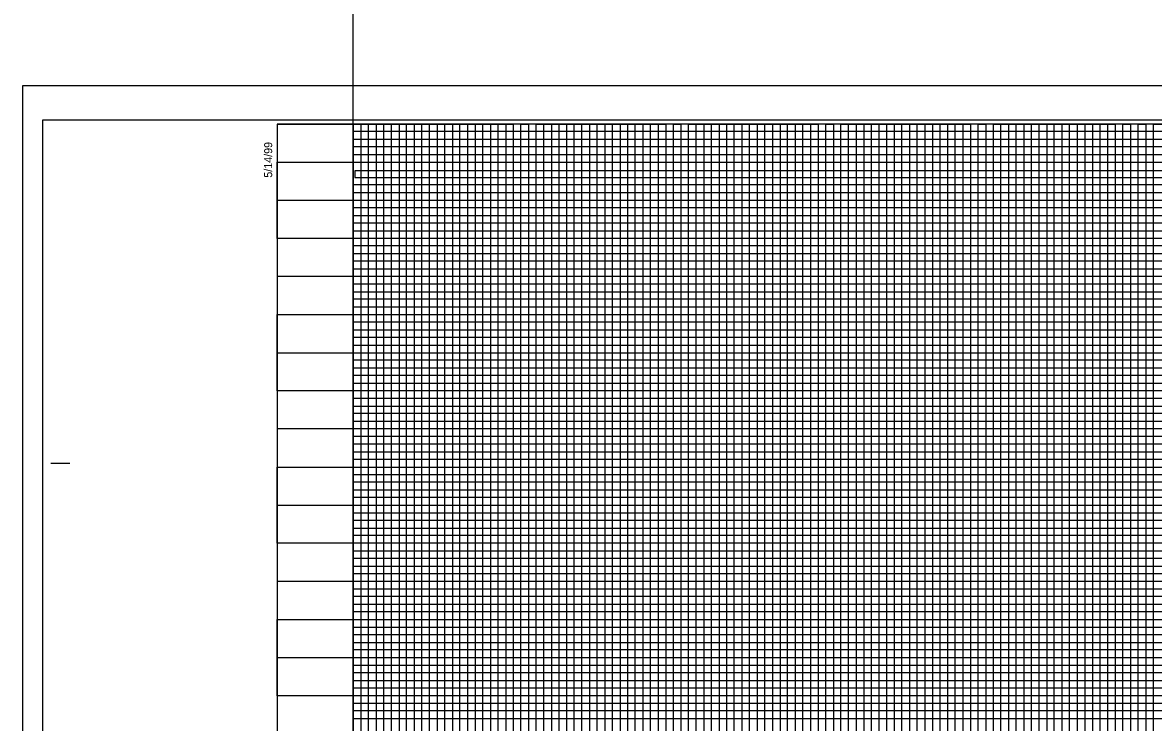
# Model space of a CAD drawing. Extents: x 2345490 to 2436403, y 465165 to 573888.
# Drawn here: x 2410678 to 2411420, y 541709 to 542168 of the extents above; entities that cross this region are included whole.
import ezdxf

# ---------------------------------------------------------------- set-up
doc = ezdxf.new("R2010")
doc.units = 0
for name, color, linetype in [('Old_Level_18', 7, 'Continuous'), ('Old_Level_41', 7, 'Continuous'), ('Old_Level_42', 7, 'Continuous'), ('Old_Level_43', 7, 'Continuous'), ('Old_Level_50', 7, 'Continuous'), ('Old_Level_51', 7, 'Continuous'), ('Old_Level_63', 7, 'Continuous')]:
    doc.layers.add(name, color=color, linetype=linetype)

msp = doc.modelspace()

# ---------------------------------------------------------------- linework, layer by layer
at = {"layer": 'Old_Level_18'}
msp.add_lwpolyline([(2412345.325, 542101.694), (2410845.325, 542101.694), (2410845.325, 541051.694), (2412345.325, 541051.694)], close=True, dxfattribs=at)
at = {"layer": 'Old_Level_41'}
msp.add_line((2410696.825, 541879.194), (2410709.325, 541879.194), dxfattribs=at)
for points in [[(2410845.325, 542101.694), (2410895.325, 542101.694), (2410895.325, 541076.694), (2410945.325, 541076.694), (2410945.325, 542101.694), (2410995.325, 542101.694), (2410995.325, 541076.694), (2411045.325, 541076.694), (2411045.325, 542101.694), (2411095.325, 542101.694), (2411095.325, 541076.694), (2411145.325, 541076.694), (2411145.325, 542101.694), (2411195.325, 542101.694), (2411195.325, 541076.694), (2411245.325, 541076.694), (2411245.325, 542101.694), (2411295.325, 542101.694), (2411295.325, 541076.694), (2411345.325, 541076.694), (2411345.325, 542101.694), (2411395.325, 542101.694), (2411395.325, 541076.694), (2411445.325, 541076.694)], [(2410920.325, 541076.694), (2410920.325, 542101.694), (2410970.325, 542101.694), (2410970.325, 541076.694), (2411020.325, 541076.694), (2411020.325, 542101.694), (2411070.325, 542101.694), (2411070.325, 541076.694), (2411120.325, 541076.694), (2411120.325, 542101.694), (2411170.325, 542101.694), (2411170.325, 541076.694), (2411220.325, 541076.694), (2411220.325, 542101.694), (2411270.325, 542101.694), (2411270.325, 541076.694), (2411320.325, 541076.694), (2411320.325, 542101.694), (2411370.325, 542101.694), (2411370.325, 541076.694), (2411420.325, 541076.694), (2411420.325, 542101.694), (2411470.325, 542101.694)], [(2410845.325, 542051.694), (2412145.275, 542051.694)], [(2412145.275, 542001.694), (2410845.325, 542001.694), (2410845.325, 541951.644), (2412345.325, 541951.644)], [(2412345.325, 541926.694), (2410845.325, 541926.694), (2410845.325, 541976.694), (2412145.275, 541976.694)], [(2412345.325, 541901.694), (2410845.325, 541901.694), (2410845.325, 541851.694), (2412345.325, 541851.694)], [(2412345.325, 541826.694), (2410845.325, 541826.694), (2410845.325, 541876.694), (2412345.325, 541876.694)], [(2412345.325, 541801.694), (2410845.325, 541801.694), (2410845.325, 541751.694), (2412345.325, 541751.694)]]:
    msp.add_lwpolyline(points, dxfattribs=at)
at = {"layer": 'Old_Level_42'}
for points in [[(2412145.275, 542026.694), (2410845.425, 542026.694), (2410845.425, 542076.644), (2412145.275, 542076.644)], [(2412345.325, 541726.694), (2410845.325, 541726.694), (2410845.325, 541776.694), (2412345.325, 541776.694)]]:
    msp.add_lwpolyline(points, dxfattribs=at)
at = {"layer": 'Old_Level_43'}
for p, q in [((2412295.325, 541921.694), (2410895.325, 541921.694)), ((2410895.325, 541921.694), (2410895.325, 541916.694)), ((2410895.325, 541916.694), (2412295.325, 541916.694)), ((2412295.325, 541896.694), (2410895.325, 541896.694))]:
    msp.add_line(p, q, dxfattribs=at)
for points in [[(2410900.325, 542101.694), (2410905.325, 542101.694), (2410910.325, 542101.694), (2410915.325, 542101.694), (2410925.325, 542101.694), (2410892.275, 542101.694), (2410897.275, 542101.694), (2410855.325, 542101.694), (2410860.325, 542101.694), (2410865.325, 542101.694), (2410875.325, 542101.694), (2410880.325, 542101.694), (2410885.325, 542101.694), (2410890.325, 542101.694), (2410900.325, 542101.694), (2410900.325, 541076.694)], [(2410905.325, 541076.694), (2410905.325, 542101.694), (2410910.325, 542101.694), (2410910.325, 541076.694)], [(2410915.325, 541076.694), (2410915.325, 542101.694), (2410925.325, 542101.694), (2410925.325, 541076.694)], [(2410930.325, 541076.694), (2410930.325, 542101.694), (2410935.325, 542101.694), (2410935.325, 541076.694)], [(2410940.325, 541076.694), (2410940.325, 542101.694), (2410950.325, 542101.694), (2410950.325, 541076.694)], [(2410955.325, 541076.694), (2410955.325, 542101.694), (2410960.325, 542101.694), (2410960.325, 541076.694)], [(2410965.325, 541076.694), (2410965.325, 542101.694), (2410975.325, 542101.694), (2410975.325, 541076.694)], [(2410980.325, 541076.694), (2410980.325, 542101.694), (2410985.325, 542101.694), (2410985.325, 541076.694)], [(2410990.325, 541076.694), (2410990.325, 542101.694), (2411000.325, 542101.694), (2411000.325, 541076.694)], [(2411005.325, 541076.694), (2411005.325, 542101.694), (2411010.325, 542101.694), (2411010.325, 541076.694)], [(2411015.325, 541076.694), (2411015.325, 542101.694), (2411025.325, 542101.694), (2411025.325, 541076.694)], [(2411030.325, 541076.694), (2411030.325, 542101.694), (2411035.325, 542101.694), (2411035.325, 541076.694)], [(2411040.325, 541076.694), (2411040.325, 542101.694), (2411050.325, 542101.694), (2411050.325, 541076.694)], [(2411055.325, 541076.694), (2411055.325, 542101.694), (2411060.325, 542101.694), (2411060.325, 541076.694)], [(2411065.325, 541076.694), (2411065.325, 542101.694), (2411075.325, 542101.694), (2411075.325, 541076.694)], [(2411080.325, 541076.694), (2411080.325, 542101.694), (2411085.325, 542101.694), (2411085.325, 541076.694)], [(2411090.325, 541076.694), (2411090.325, 542101.694), (2411100.325, 542101.694), (2411100.325, 541076.694)], [(2411105.325, 541076.694), (2411105.325, 542101.694), (2411105.325, 542101.694), (2411110.325, 542101.694), (2411110.325, 541076.694)], [(2411115.325, 541076.694), (2411115.325, 542101.694), (2411125.325, 542101.694), (2411125.325, 541076.694)], [(2411130.325, 541076.694), (2411130.325, 542101.694), (2411135.325, 542101.694), (2411135.325, 541076.694)], [(2411140.325, 541076.694), (2411140.325, 542101.694), (2411150.325, 542101.694), (2411150.325, 541076.694)], [(2411155.325, 541076.694), (2411155.325, 542101.694), (2411160.325, 542101.694), (2411160.325, 541076.694)], [(2411165.325, 541076.694), (2411165.325, 542101.694), (2411175.325, 542101.694), (2411175.325, 541076.694)], [(2411180.325, 541076.694), (2411180.325, 542101.694), (2411185.325, 542101.694), (2411185.325, 541076.694)], [(2411190.325, 541076.694), (2411190.325, 542101.694), (2411200.325, 542101.694), (2411200.325, 541076.694)], [(2411205.325, 541076.694), (2411205.325, 542101.694), (2411210.325, 542101.694), (2411210.325, 541076.694)], [(2411215.325, 541076.694), (2411215.325, 542101.694), (2411225.325, 542101.694), (2411225.325, 541076.694)], [(2411230.325, 542101.694), (2411230.325, 541076.694), (2411235.325, 541076.694), (2411235.325, 542101.694)], [(2411230.325, 542101.094), (2411230.325, 541076.694), (2411235.325, 541076.694), (2411235.325, 542101.094)], [(2411240.325, 541076.694), (2411240.325, 542101.694), (2411250.325, 542101.694), (2411250.325, 541076.694)], [(2411255.325, 541076.694), (2411255.325, 542101.694), (2411260.325, 542101.694), (2411260.325, 541076.694)], [(2411265.325, 541076.694), (2411265.325, 542101.694), (2411275.325, 542101.694), (2411275.325, 541076.694)], [(2411280.325, 541076.694), (2411280.325, 542101.694), (2411285.325, 542101.694), (2411285.325, 541076.694)], [(2411290.325, 541076.694), (2411290.325, 542101.694), (2411300.325, 542101.694), (2411300.325, 541076.694)], [(2411305.325, 541076.694), (2411305.325, 542101.694), (2411310.325, 542101.694), (2411310.325, 541076.694)], [(2411315.325, 541076.694), (2411315.325, 542101.694), (2411325.325, 542101.694), (2411325.325, 541076.694)], [(2411330.325, 541076.694), (2411330.325, 542101.694), (2411335.325, 542101.694), (2411335.325, 541076.694)], [(2411340.325, 541076.694), (2411340.325, 542101.694), (2411350.325, 542101.694), (2411350.325, 541076.694)], [(2411355.325, 541076.694), (2411355.325, 542101.694), (2411360.325, 542101.694), (2411360.325, 541076.694)], [(2411365.325, 541076.694), (2411365.325, 542101.694), (2411375.325, 542101.694), (2411375.325, 541076.694)], [(2411380.325, 542101.694), (2411380.325, 541076.694), (2411385.325, 541076.694), (2411385.325, 542101.694), (2411390.325, 542101.694), (2411390.325, 541076.694), (2411400.325, 541076.694), (2411400.325, 542101.694), (2411405.325, 542101.694), (2411405.325, 541076.694), (2411410.325, 541076.694), (2411410.325, 542101.694), (2411415.325, 542101.694), (2411415.325, 541076.694)], [(2412145.275, 542096.694), (2410895.325, 542096.694), (2410895.325, 542091.694), (2412145.275, 542091.694)], [(2412145.275, 542086.694), (2410895.325, 542086.694), (2410895.325, 542081.694), (2412145.275, 542081.694)], [(2412145.275, 542070.944), (2410896.325, 542070.944), (2410896.325, 542066.694), (2412145.275, 542066.694)], [(2412145.275, 542061.694), (2410895.325, 542061.694), (2410895.325, 542056.694), (2412145.275, 542056.694)], [(2412145.275, 542046.694), (2410895.325, 542046.694), (2410895.325, 542041.694), (2412145.275, 542041.694)], [(2412145.275, 542036.694), (2410895.325, 542036.694), (2410895.325, 542031.694), (2412145.275, 542031.694)], [(2412145.275, 542021.694), (2410895.325, 542021.694), (2410895.325, 542016.694), (2412145.275, 542016.694)], [(2412145.275, 542011.694), (2410895.325, 542011.694), (2410895.325, 542006.694), (2412145.275, 542006.694)], [(2412145.275, 541996.694), (2410895.325, 541996.694), (2410895.325, 541991.694), (2412145.275, 541991.694)], [(2412145.275, 541986.694), (2410895.325, 541986.694), (2410895.325, 541981.694), (2412145.275, 541981.694)], [(2412145.275, 541971.694), (2410895.325, 541971.694), (2410895.325, 541966.694), (2412145.275, 541966.694)], [(2412295.325, 541961.694), (2410895.325, 541961.694), (2410895.325, 541961.694), (2410895.325, 541941.694), (2412295.325, 541941.694)], [(2410895.325, 541956.694), (2412295.325, 541956.694)], [(2412295.325, 541946.694), (2410895.325, 541946.694)], [(2412295.325, 541936.694), (2410895.325, 541936.694), (2410895.325, 541931.694), (2412295.325, 541931.694)], [(2412295.325, 541911.694), (2410895.325, 541911.694), (2410895.325, 541906.694), (2412295.325, 541906.694)], [(2412295.325, 541891.694), (2410895.325, 541891.694), (2410895.325, 541886.694), (2412295.325, 541886.694)], [(2412295.325, 541881.694), (2410895.325, 541881.694)], [(2410895.325, 541871.694), (2412295.325, 541871.694)], [(2412295.325, 541866.694), (2410895.325, 541866.694), (2410895.325, 541861.694), (2412295.325, 541861.694)], [(2412295.325, 541856.694), (2410895.325, 541856.694), (2410895.325, 541846.694), (2412295.325, 541846.694)], [(2412295.325, 541841.694), (2410895.325, 541841.694), (2410895.325, 541836.694), (2412295.325, 541836.694)], [(2412295.325, 541831.694), (2410895.325, 541831.694), (2410895.325, 541821.694), (2412295.325, 541821.694)], [(2412295.325, 541816.694), (2410895.325, 541816.694), (2410895.325, 541811.694), (2412295.325, 541811.694)], [(2412295.325, 541806.694), (2410895.325, 541806.694), (2410895.325, 541796.694), (2412295.325, 541796.694)], [(2412295.325, 541791.694), (2410895.325, 541791.694), (2410895.325, 541786.694), (2412295.325, 541786.694)], [(2412295.325, 541781.694), (2410895.325, 541781.694), (2410895.325, 541771.694), (2412295.325, 541771.694)], [(2412295.325, 541766.694), (2410895.325, 541766.694), (2410895.325, 541761.694), (2412295.325, 541761.694)], [(2412295.325, 541756.694), (2410895.325, 541756.694), (2410895.325, 541746.694), (2412295.325, 541746.694)], [(2412295.325, 541741.694), (2410895.325, 541741.694), (2410895.325, 541736.694), (2412295.325, 541736.694)], [(2412295.325, 541731.694), (2410895.325, 541731.694), (2410895.325, 541721.694), (2412295.325, 541721.694)], [(2412295.325, 541716.694), (2410895.325, 541716.694), (2410895.325, 541711.694), (2412295.325, 541711.694)]]:
    msp.add_lwpolyline(points, dxfattribs=at)
at = {"layer": 'Old_Level_50'}
msp.add_lwpolyline([(2412357.825, 542104.244), (2410691.325, 542104.244), (2410691.325, 541049.144), (2412357.825, 541049.144)], close=True, dxfattribs=at)
at = {"layer": 'Old_Level_51'}
msp.add_lwpolyline([(2412362.325, 542126.694), (2410678.325, 542126.694), (2410678.325, 541026.694), (2412362.325, 541026.694)], close=True, dxfattribs=at)
at = {"layer": 'Old_Level_63'}
msp.add_line((2410895.325, 541076.694), (2410895.325, 543576.694), dxfattribs=at)

# ---------------------------------------------------------------- texts
at = {"layer": 'Old_Level_41'}
msp.add_text('5/14/99', height=5.25, rotation=90, dxfattribs=at).set_placement((2410842.075, 542066.494))

doc.saveas('drawing.dxf')
